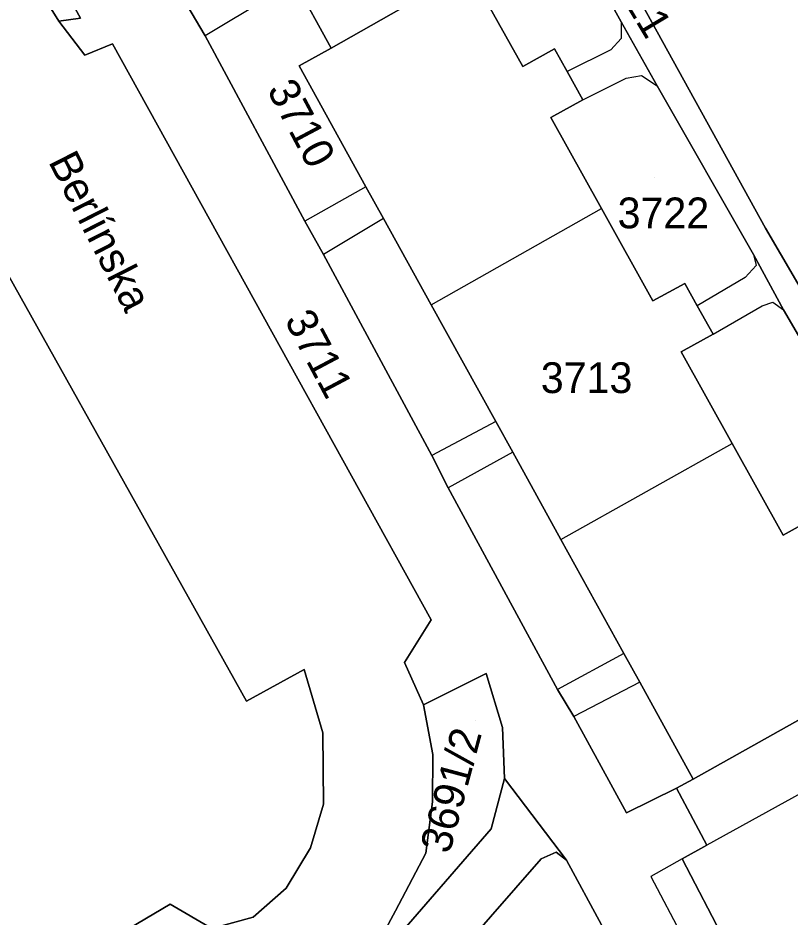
# Model space of a CAD drawing. Extents: x -262715 to -259381, y -1237238 to -1231182.
# Drawn here: x -261814.6 to -261764.4, y -1235545.6 to -1235487.1 of the extents above; entities that cross this region are included whole.
import ezdxf

# ---------------------------------------------------------------- set-up
doc = ezdxf.new("R2010")
doc.units = 0
for name, color, linetype in [('body_kn', 7, 'Continuous'), ('kladpar_druhypozemkov', 7, 'Continuous'), ('kladpar_hranice', 7, 'Continuous'), ('kladpar_parcelnecisla', 7, 'Continuous'), ('kladpar_plochy', 7, 'Continuous'), ('popisy', 7, 'Continuous'), ('zappar_hrandruhpozemk', 7, 'Continuous')]:
    doc.layers.add(name, color=color, linetype=linetype)

msp = doc.modelspace()

# ---------------------------------------------------------------- linework, layer by layer
at = {"layer": 'body_kn'}
for p, q in [((-261811.93, -1235487.32), (-261811.93, -1235487.32)), ((-261810.51, -1235487.13), (-261810.51, -1235487.13)), ((-261775.39, -1235487.37), (-261775.39, -1235487.37)), ((-261775.39, -1235487.37), (-261775.39, -1235487.37)), ((-261802.42, -1235488.27), (-261802.42, -1235488.27)), ((-261775.39, -1235488.46), (-261775.39, -1235488.46)), ((-261808.44, -1235488.8), (-261808.44, -1235488.8)), ((-261794.24, -1235489.08), (-261794.24, -1235489.08)), ((-261779.72, -1235489.13), (-261779.72, -1235489.13)), ((-261776.05, -1235489.18), (-261776.05, -1235489.18)), ((-261810.24, -1235489.54), (-261810.24, -1235489.54)), ((-261796.31, -1235490.23), (-261796.31, -1235490.23)), ((-261781.78, -1235490.28), (-261781.78, -1235490.28)), ((-261778.9, -1235490.6), (-261778.9, -1235490.6)), ((-261775.06, -1235491.04), (-261775.06, -1235491.04)), ((-261774.07, -1235490.86), (-261774.07, -1235490.86)), ((-261773.05, -1235491.54), (-261773.05, -1235491.54)), ((-261777.88, -1235492.44), (-261777.88, -1235492.44)), ((-261777.88, -1235492.44), (-261777.88, -1235492.44)), ((-261779.95, -1235493.58), (-261779.95, -1235493.58)), ((-261791.97, -1235498.09), (-261791.97, -1235498.09)), ((-261791.97, -1235498.09), (-261791.97, -1235498.09)), ((-261776.66, -1235499.51), (-261776.66, -1235499.51)), ((-261795.95, -1235500.33), (-261795.95, -1235500.33)), ((-261790.83, -1235500.15), (-261790.83, -1235500.15)), ((-261790.83, -1235500.15), (-261790.83, -1235500.15)), ((-261766.01, -1235500.78), (-261766.01, -1235500.78)), ((-261794.73, -1235502.49), (-261794.73, -1235502.49)), ((-261766.79, -1235502.5), (-261766.79, -1235502.5)), ((-261766.79, -1235502.5), (-261766.79, -1235502.5)), ((-261766.62, -1235503.2), (-261766.62, -1235503.2)), ((-261771.26, -1235504.37), (-261771.26, -1235504.37)), ((-261767.34, -1235503.99), (-261767.34, -1235503.99)), ((-261773.32, -1235505.51), (-261773.32, -1235505.51)), ((-261765.53, -1235505.6), (-261765.53, -1235505.6)), ((-261787.73, -1235505.77), (-261787.73, -1235505.77)), ((-261787.73, -1235505.77), (-261787.73, -1235505.77)), ((-261770.44, -1235505.84), (-261770.44, -1235505.84)), ((-261766.23, -1235505.83), (-261766.23, -1235505.83)), ((-261764.84, -1235506.09), (-261764.84, -1235506.09)), ((-261769.42, -1235507.68), (-261769.42, -1235507.68)), ((-261769.42, -1235507.68), (-261769.42, -1235507.68)), ((-261771.48, -1235508.82), (-261771.48, -1235508.82)), ((-261783.54, -1235513.34), (-261783.54, -1235513.34)), ((-261783.54, -1235513.34), (-261783.54, -1235513.34)), ((-261768.17, -1235514.78), (-261768.17, -1235514.78)), ((-261787.68, -1235515.55), (-261787.68, -1235515.55)), ((-261782.43, -1235515.35), (-261782.43, -1235515.35)), ((-261782.43, -1235515.35), (-261782.43, -1235515.35)), ((-261786.62, -1235517.66), (-261786.62, -1235517.66)), ((-261764.87, -1235520.74), (-261764.87, -1235520.74)), ((-261779.3, -1235521.02), (-261779.3, -1235521.02)), ((-261779.3, -1235521.02), (-261779.3, -1235521.02)), ((-261787.74, -1235526.24), (-261787.74, -1235526.24)), ((-261775.21, -1235528.42), (-261775.21, -1235528.42)), ((-261775.21, -1235528.42), (-261775.21, -1235528.42)), ((-261789.46, -1235529.01), (-261789.46, -1235529.01)), ((-261795.98, -1235529.47), (-261795.98, -1235529.47)), ((-261784.15, -1235529.72), (-261784.15, -1235529.72)), ((-261784.15, -1235529.72), (-261784.15, -1235529.72)), ((-261779.53, -1235530.77), (-261779.53, -1235530.77)), ((-261774.17, -1235530.3), (-261774.17, -1235530.3)), ((-261774.17, -1235530.3), (-261774.17, -1235530.3)), ((-261799.72, -1235531.52), (-261799.72, -1235531.52)), ((-261788.23, -1235531.77), (-261788.23, -1235531.77)), ((-261778.46, -1235532.52), (-261778.46, -1235532.52)), ((-261794.76, -1235533.58), (-261794.76, -1235533.58)), ((-261783.1, -1235533.24), (-261783.1, -1235533.24)), ((-261787.63, -1235534.99), (-261787.63, -1235534.99)), ((-261782.96, -1235536.55), (-261782.96, -1235536.55)), ((-261770.7, -1235536.59), (-261770.7, -1235536.59)), ((-261771.8, -1235537.18), (-261771.8, -1235537.18)), ((-261794.72, -1235538.23), (-261794.72, -1235538.23)), ((-261787.64, -1235538.06), (-261787.64, -1235538.06)), ((-261775.04, -1235538.78), (-261775.04, -1235538.78)), ((-261783.83, -1235539.83), (-261783.83, -1235539.83)), ((-261795.57, -1235541.05), (-261795.57, -1235541.05)), ((-261779.61, -1235541.34), (-261779.61, -1235541.34)), ((-261769.83, -1235540.88), (-261769.83, -1235540.88)), ((-261788.08, -1235541.41), (-261788.08, -1235541.41)), ((-261780.59, -1235541.77), (-261780.59, -1235541.77)), ((-261778.95, -1235541.86), (-261778.95, -1235541.86)), ((-261778.95, -1235541.86), (-261778.95, -1235541.86)), ((-261771.43, -1235541.78), (-261771.43, -1235541.78)), ((-261771.43, -1235541.78), (-261771.43, -1235541.78)), ((-261773.45, -1235542.91), (-261773.45, -1235542.91)), ((-261797.15, -1235543.68), (-261797.15, -1235543.68)), ((-261804.7, -1235544.72), (-261804.7, -1235544.72)), ((-261790.06, -1235545.16), (-261790.06, -1235545.16))]:
    msp.add_line(p, q, dxfattribs=at)
at = {"layer": 'kladpar_druhypozemkov'}
for p, q in [((-261773.23, -1235497.52), (-261773.23, -1235497.52)), ((-261794.15, -1235508.71), (-261794.15, -1235508.71)), ((-261778.06, -1235509.39), (-261778.06, -1235509.39)), ((-261784.88, -1235532.77), (-261784.88, -1235532.77))]:
    msp.add_line(p, q, dxfattribs=at)
at = {"layer": 'kladpar_hranice'}
for points in [[(-261738.88, -1235547.2), (-261741.3, -1235543.14), (-261746.14, -1235534.82), (-261766.01, -1235500.78), (-261784.25, -1235467.69), (-261779.97, -1235465.46), (-261783.5, -1235458.95), (-261787.77, -1235460.98), (-261787.21, -1235451.46), (-261786.03, -1235450.8), (-261783.26, -1235442.31), (-261774.22, -1235436.76), (-261773.09, -1235436.12)], [(-261821.96, -1235453.82), (-261812.32, -1235471.06), (-261811.28, -1235472.83), (-261803.61, -1235486.27), (-261802.42, -1235488.27), (-261795.95, -1235500.33), (-261794.73, -1235502.49), (-261787.68, -1235515.55), (-261786.62, -1235517.66), (-261779.53, -1235530.77), (-261778.46, -1235532.52), (-261775.04, -1235538.78), (-261771.8, -1235537.18), (-261769.83, -1235540.88), (-261771.43, -1235541.78), (-261768.63, -1235547.14)], [(-261797.13, -1235457.04), (-261795.14, -1235460.75), (-261793.61, -1235459.93), (-261791.96, -1235463), (-261793.48, -1235463.82), (-261790.17, -1235469.96), (-261786.86, -1235476.1), (-261785.33, -1235475.27), (-261784.67, -1235476.49), (-261783.67, -1235478.34), (-261785.21, -1235479.17), (-261783.22, -1235482.86), (-261785.29, -1235483.98), (-261794.24, -1235489.08), (-261796.59, -1235484.78), (-261797.74, -1235482.67), (-261801.29, -1235476.17), (-261804.96, -1235469.46), (-261806.07, -1235467.44), (-261808.32, -1235463.31), (-261805.54, -1235462.02), (-261797.13, -1235457.04)], [(-261825.65, -1235460.28), (-261824.46, -1235459.56), (-261823.25, -1235459.58), (-261813.82, -1235475.84), (-261815, -1235478.99), (-261810.51, -1235487.13), (-261811.93, -1235487.32), (-261817.04, -1235479.13), (-261819.47, -1235476.24), (-261822.92, -1235473.98), (-261829.68, -1235470.14), (-261825.65, -1235460.28)], [(-261774.39, -1235550.27), (-261778.95, -1235541.86), (-261782.96, -1235536.55), (-261783.1, -1235533.24), (-261784.15, -1235529.72), (-261788.23, -1235531.77), (-261789.46, -1235529.01), (-261787.74, -1235526.24), (-261808.44, -1235488.8), (-261810.24, -1235489.54), (-261811.93, -1235487.32), (-261810.51, -1235487.13), (-261815, -1235478.99), (-261813.82, -1235475.84), (-261823.25, -1235459.58)], [(-261784.25, -1235467.69), (-261766.01, -1235500.78), (-261746.14, -1235534.82), (-261754.77, -1235539.41), (-261757.6, -1235540.95), (-261758.67, -1235538.98), (-261757.48, -1235538.34), (-261759.24, -1235535.06), (-261760.88, -1235531.99), (-261756.13, -1235529.32), (-261753.58, -1235527.19), (-261753.19, -1235526.5), (-261753.35, -1235525.9), (-261756.23, -1235521.12), (-261757.81, -1235518.16), (-261764.84, -1235506.09), (-261766.79, -1235502.5), (-261773.05, -1235491.54), (-261775.39, -1235487.37), (-261780.72, -1235477.75)], [(-261780.72, -1235477.75), (-261775.39, -1235487.37), (-261773.05, -1235491.54), (-261766.79, -1235502.5), (-261764.84, -1235506.09), (-261757.81, -1235518.16)], [(-261817.04, -1235479.13), (-261811.93, -1235487.32), (-261810.24, -1235489.54), (-261808.44, -1235488.8), (-261787.74, -1235526.24), (-261789.46, -1235529.01), (-261788.23, -1235531.77), (-261787.63, -1235534.99), (-261787.64, -1235538.06), (-261788.08, -1235541.41), (-261790.06, -1235545.16), (-261794.1, -1235552.69), (-261796.04, -1235557.46), (-261794.6, -1235563.43), (-261787.63, -1235575.97), (-261767.43, -1235613.37), (-261766.29, -1235615.83), (-261766.06, -1235620.08)], [(-261761.25, -1235531.29), (-261770.7, -1235536.59), (-261774.17, -1235530.3), (-261775.21, -1235528.42), (-261779.3, -1235521.02), (-261782.43, -1235515.35), (-261783.54, -1235513.34), (-261787.73, -1235505.77), (-261790.83, -1235500.15), (-261791.97, -1235498.09), (-261796.31, -1235490.23), (-261794.24, -1235489.08), (-261785.29, -1235483.98)], [(-261762.76, -1235519.57), (-261764.87, -1235520.74), (-261768.17, -1235514.78), (-261771.48, -1235508.82), (-261769.42, -1235507.68), (-261770.44, -1235505.84), (-261771.26, -1235504.37), (-261773.32, -1235505.51), (-261776.66, -1235499.51), (-261779.95, -1235493.58), (-261777.88, -1235492.44), (-261778.9, -1235490.6), (-261779.72, -1235489.13), (-261781.78, -1235490.28), (-261785.29, -1235483.98)], [(-261785.29, -1235483.98), (-261781.78, -1235490.28), (-261779.72, -1235489.13), (-261778.9, -1235490.6), (-261777.88, -1235492.44), (-261779.95, -1235493.58), (-261776.66, -1235499.51), (-261773.32, -1235505.51), (-261771.26, -1235504.37), (-261770.44, -1235505.84), (-261769.42, -1235507.68), (-261771.48, -1235508.82), (-261768.17, -1235514.78), (-261764.87, -1235520.74), (-261762.76, -1235519.57)], [(-261796.59, -1235484.78), (-261794.24, -1235489.08), (-261796.31, -1235490.23), (-261791.97, -1235498.09), (-261790.83, -1235500.15), (-261787.73, -1235505.77), (-261783.54, -1235513.34), (-261782.43, -1235515.35), (-261779.3, -1235521.02), (-261775.21, -1235528.42), (-261774.17, -1235530.3), (-261770.7, -1235536.59), (-261771.8, -1235537.18), (-261775.04, -1235538.78), (-261778.46, -1235532.52), (-261779.53, -1235530.77), (-261786.62, -1235517.66), (-261787.68, -1235515.55), (-261794.73, -1235502.49), (-261795.95, -1235500.33), (-261802.42, -1235488.27), (-261803.61, -1235486.27)], [(-261821.26, -1235493.05), (-261799.72, -1235531.52), (-261795.98, -1235529.47), (-261794.76, -1235533.58), (-261794.72, -1235538.23), (-261795.57, -1235541.05), (-261797.15, -1235543.68), (-261799.29, -1235545.56), (-261801.99, -1235546.29), (-261804.7, -1235544.72), (-261810, -1235547.85), (-261793.14, -1235578.78), (-261774.75, -1235613.59), (-261773.95, -1235616.47), (-261773.96, -1235618.08)], [(-261773.96, -1235618.08), (-261773.95, -1235616.47), (-261774.75, -1235613.59), (-261793.14, -1235578.78), (-261810, -1235547.85), (-261804.7, -1235544.72), (-261801.99, -1235546.29), (-261799.29, -1235545.56), (-261797.15, -1235543.68), (-261795.57, -1235541.05), (-261794.72, -1235538.23), (-261794.76, -1235533.58), (-261795.98, -1235529.47), (-261799.72, -1235531.52), (-261821.26, -1235493.05)], [(-261784.15, -1235529.72), (-261783.1, -1235533.24), (-261782.96, -1235536.55), (-261783.83, -1235539.83), (-261790.49, -1235547.49), (-261794.1, -1235552.69), (-261790.06, -1235545.16), (-261788.08, -1235541.41), (-261787.64, -1235538.06), (-261787.63, -1235534.99), (-261788.23, -1235531.77), (-261784.15, -1235529.72)], [(-261761.25, -1235531.29), (-261760.88, -1235531.99), (-261759.24, -1235535.06), (-261757.48, -1235538.34), (-261758.67, -1235538.98), (-261757.6, -1235540.95), (-261754.77, -1235539.41), (-261750.13, -1235547.98), (-261766.24, -1235556.71), (-261770.67, -1235548.22), (-261768.63, -1235547.14), (-261771.43, -1235541.78), (-261769.83, -1235540.88), (-261771.8, -1235537.18), (-261770.7, -1235536.59), (-261761.25, -1235531.29)], [(-261766.06, -1235620.08), (-261766.29, -1235615.83), (-261767.43, -1235613.37), (-261787.63, -1235575.97), (-261794.6, -1235563.43), (-261796.04, -1235557.46), (-261794.1, -1235552.69), (-261790.49, -1235547.49), (-261783.83, -1235539.83), (-261782.96, -1235536.55), (-261778.95, -1235541.86)], [(-261778.95, -1235541.86), (-261779.61, -1235541.34), (-261780.59, -1235541.77), (-261792.1, -1235554.96), (-261793.58, -1235557.53), (-261792.61, -1235562.66), (-261781.79, -1235582.48), (-261780.06, -1235585.84), (-261773.44, -1235598), (-261771.67, -1235601.26), (-261764.98, -1235613.31), (-261763.32, -1235616.26), (-261760.64, -1235621.46)], [(-261792.1, -1235554.96), (-261780.59, -1235541.77), (-261779.61, -1235541.34), (-261778.95, -1235541.86)], [(-261778.95, -1235541.86), (-261774.39, -1235550.27)]]:
    msp.add_lwpolyline(points, dxfattribs=at)
at = {"layer": 'kladpar_plochy'}
for points in [[(-261738.88, -1235547.2), (-261741.3, -1235543.14), (-261746.14, -1235534.82), (-261766.01, -1235500.78), (-261784.25, -1235467.69), (-261779.97, -1235465.46), (-261783.5, -1235458.95), (-261787.77, -1235460.98), (-261787.21, -1235451.46), (-261786.03, -1235450.8), (-261783.26, -1235442.31), (-261774.22, -1235436.76), (-261773.09, -1235436.12), (-261763.9, -1235451.67), (-261769.12, -1235454.68), (-261767.41, -1235457.85), (-261762.17, -1235454.92), (-261746.46, -1235482.59), (-261741.69, -1235490.92), (-261721.21, -1235527.35), (-261724.65, -1235529.36), (-261720.95, -1235535.54), (-261717.49, -1235533.49), (-261703.82, -1235554.81)], [(-261821.96, -1235453.82), (-261812.32, -1235471.06), (-261811.28, -1235472.83), (-261803.61, -1235486.27), (-261802.42, -1235488.27), (-261795.95, -1235500.33), (-261794.73, -1235502.49), (-261787.68, -1235515.55), (-261786.62, -1235517.66), (-261779.53, -1235530.77), (-261778.46, -1235532.52), (-261775.04, -1235538.78), (-261771.8, -1235537.18), (-261769.83, -1235540.88), (-261771.43, -1235541.78), (-261768.63, -1235547.14)], [(-261774.39, -1235550.27), (-261778.95, -1235541.86), (-261782.96, -1235536.55), (-261783.1, -1235533.24), (-261784.15, -1235529.72), (-261788.23, -1235531.77), (-261789.46, -1235529.01), (-261787.74, -1235526.24), (-261808.44, -1235488.8), (-261810.24, -1235489.54), (-261811.93, -1235487.32), (-261810.51, -1235487.13), (-261815, -1235478.99), (-261813.82, -1235475.84), (-261823.25, -1235459.58)], [(-261784.25, -1235467.69), (-261766.01, -1235500.78), (-261746.14, -1235534.82), (-261754.77, -1235539.41), (-261757.6, -1235540.95), (-261758.67, -1235538.98), (-261757.48, -1235538.34), (-261759.24, -1235535.06), (-261760.88, -1235531.99), (-261756.13, -1235529.32), (-261753.58, -1235527.19), (-261753.19, -1235526.5), (-261753.35, -1235525.9), (-261756.23, -1235521.12), (-261757.81, -1235518.16), (-261764.84, -1235506.09), (-261766.79, -1235502.5), (-261773.05, -1235491.54), (-261775.39, -1235487.37), (-261780.72, -1235477.75)], [(-261780.72, -1235477.75), (-261775.39, -1235487.37), (-261773.05, -1235491.54), (-261766.79, -1235502.5), (-261764.84, -1235506.09), (-261757.81, -1235518.16)], [(-261817.04, -1235479.13), (-261811.93, -1235487.32), (-261810.24, -1235489.54), (-261808.44, -1235488.8), (-261787.74, -1235526.24), (-261789.46, -1235529.01), (-261788.23, -1235531.77), (-261787.63, -1235534.99), (-261787.64, -1235538.06), (-261788.08, -1235541.41), (-261790.06, -1235545.16), (-261794.1, -1235552.69)], [(-261761.25, -1235531.29), (-261770.7, -1235536.59), (-261774.17, -1235530.3), (-261775.21, -1235528.42), (-261779.3, -1235521.02), (-261782.43, -1235515.35), (-261783.54, -1235513.34), (-261787.73, -1235505.77), (-261790.83, -1235500.15), (-261791.97, -1235498.09), (-261796.31, -1235490.23), (-261794.24, -1235489.08), (-261785.29, -1235483.98), (-261781.78, -1235490.28), (-261779.72, -1235489.13), (-261778.9, -1235490.6), (-261777.88, -1235492.44), (-261779.95, -1235493.58), (-261776.66, -1235499.51), (-261773.32, -1235505.51), (-261771.26, -1235504.37), (-261770.44, -1235505.84), (-261769.42, -1235507.68), (-261771.48, -1235508.82), (-261768.17, -1235514.78), (-261764.87, -1235520.74), (-261762.76, -1235519.57)], [(-261762.76, -1235519.57), (-261764.87, -1235520.74), (-261768.17, -1235514.78), (-261771.48, -1235508.82), (-261769.42, -1235507.68), (-261770.44, -1235505.84), (-261771.26, -1235504.37), (-261773.32, -1235505.51), (-261776.66, -1235499.51), (-261779.95, -1235493.58), (-261777.88, -1235492.44), (-261778.9, -1235490.6), (-261779.72, -1235489.13), (-261781.78, -1235490.28), (-261785.29, -1235483.98)], [(-261796.59, -1235484.78), (-261794.24, -1235489.08), (-261796.31, -1235490.23), (-261791.97, -1235498.09), (-261790.83, -1235500.15), (-261787.73, -1235505.77), (-261783.54, -1235513.34), (-261782.43, -1235515.35), (-261779.3, -1235521.02), (-261775.21, -1235528.42), (-261774.17, -1235530.3), (-261770.7, -1235536.59), (-261771.8, -1235537.18), (-261775.04, -1235538.78), (-261778.46, -1235532.52), (-261779.53, -1235530.77), (-261786.62, -1235517.66), (-261787.68, -1235515.55), (-261794.73, -1235502.49), (-261795.95, -1235500.33), (-261802.42, -1235488.27), (-261803.61, -1235486.27)], [(-261821.26, -1235493.05), (-261799.72, -1235531.52), (-261795.98, -1235529.47), (-261794.76, -1235533.58), (-261794.72, -1235538.23), (-261795.57, -1235541.05), (-261797.15, -1235543.68), (-261799.29, -1235545.56), (-261801.99, -1235546.29), (-261804.7, -1235544.72), (-261810, -1235547.85), (-261793.14, -1235578.78), (-261774.75, -1235613.59), (-261773.95, -1235616.47), (-261773.96, -1235618.08), (-261787.78, -1235614.58), (-261777.26, -1235625.54), (-261778.4, -1235626.74), (-261787.61, -1235632), (-261801.37, -1235617.56), (-261814.77, -1235620.5), (-261813.96, -1235621.35), (-261816.87, -1235621.46)], [(-261799.29, -1235545.56), (-261797.15, -1235543.68), (-261795.57, -1235541.05), (-261794.72, -1235538.23), (-261794.76, -1235533.58), (-261795.98, -1235529.47), (-261799.72, -1235531.52), (-261821.26, -1235493.05)], [(-261792.1, -1235554.96), (-261780.59, -1235541.77), (-261779.61, -1235541.34), (-261778.95, -1235541.86), (-261774.39, -1235550.27)], [(-261810, -1235547.85), (-261804.7, -1235544.72), (-261801.99, -1235546.29)]]:
    msp.add_lwpolyline(points, dxfattribs=at)
for points in [[(-261797.13, -1235457.04), (-261795.14, -1235460.75), (-261793.61, -1235459.93), (-261791.96, -1235463), (-261793.48, -1235463.82), (-261790.17, -1235469.96), (-261786.86, -1235476.1), (-261785.33, -1235475.27), (-261784.67, -1235476.49), (-261783.67, -1235478.34), (-261785.21, -1235479.17), (-261783.22, -1235482.86), (-261785.29, -1235483.98), (-261794.24, -1235489.08), (-261796.59, -1235484.78), (-261797.74, -1235482.67), (-261801.29, -1235476.17), (-261804.96, -1235469.46), (-261806.07, -1235467.44), (-261808.32, -1235463.31), (-261805.54, -1235462.02)], [(-261825.65, -1235460.28), (-261824.46, -1235459.56), (-261823.25, -1235459.58), (-261813.82, -1235475.84), (-261815, -1235478.99), (-261810.51, -1235487.13), (-261811.93, -1235487.32), (-261817.04, -1235479.13), (-261819.47, -1235476.24), (-261822.92, -1235473.98), (-261829.68, -1235470.14)], [(-261784.15, -1235529.72), (-261783.1, -1235533.24), (-261782.96, -1235536.55), (-261783.83, -1235539.83), (-261790.49, -1235547.49), (-261794.1, -1235552.69), (-261790.06, -1235545.16), (-261788.08, -1235541.41), (-261787.64, -1235538.06), (-261787.63, -1235534.99), (-261788.23, -1235531.77)], [(-261761.25, -1235531.29), (-261760.88, -1235531.99), (-261759.24, -1235535.06), (-261757.48, -1235538.34), (-261758.67, -1235538.98), (-261757.6, -1235540.95), (-261754.77, -1235539.41), (-261750.13, -1235547.98), (-261766.24, -1235556.71), (-261770.67, -1235548.22), (-261768.63, -1235547.14), (-261771.43, -1235541.78), (-261769.83, -1235540.88), (-261771.8, -1235537.18), (-261770.7, -1235536.59)], [(-261778.95, -1235541.86), (-261779.61, -1235541.34), (-261780.59, -1235541.77), (-261792.1, -1235554.96), (-261793.58, -1235557.53), (-261792.61, -1235562.66), (-261781.79, -1235582.48), (-261780.06, -1235585.84), (-261773.44, -1235598), (-261771.67, -1235601.26), (-261764.98, -1235613.31), (-261763.32, -1235616.26), (-261760.64, -1235621.46), (-261766.06, -1235620.08), (-261766.29, -1235615.83), (-261767.43, -1235613.37), (-261787.63, -1235575.97), (-261794.6, -1235563.43), (-261796.04, -1235557.46), (-261794.1, -1235552.69), (-261790.49, -1235547.49), (-261783.83, -1235539.83), (-261782.96, -1235536.55)]]:
    msp.add_lwpolyline(points, close=True, dxfattribs=at)
at = {"layer": 'zappar_hrandruhpozemk'}
for p, q in [((-261796.59, -1235484.78), (-261802.42, -1235488.27)), ((-261776.05, -1235489.18), (-261778.9, -1235490.6)), ((-261777.88, -1235492.44), (-261775.06, -1235491.04)), ((-261791.97, -1235498.09), (-261795.95, -1235500.33)), ((-261787.73, -1235505.77), (-261776.66, -1235499.51)), ((-261790.83, -1235500.15), (-261794.73, -1235502.49)), ((-261767.34, -1235503.99), (-261770.44, -1235505.84)), ((-261769.42, -1235507.68), (-261766.23, -1235505.83)), ((-261783.54, -1235513.34), (-261787.68, -1235515.55)), ((-261779.3, -1235521.02), (-261768.17, -1235514.78)), ((-261782.43, -1235515.35), (-261786.62, -1235517.66)), ((-261775.21, -1235528.42), (-261779.53, -1235530.77)), ((-261774.17, -1235530.3), (-261778.46, -1235532.52)), ((-261759.24, -1235535.06), (-261769.83, -1235540.88)), ((-261771.43, -1235541.78), (-261773.45, -1235542.91)), ((-261773.45, -1235542.91), (-261770.67, -1235548.22))]:
    msp.add_line(p, q, dxfattribs=at)
for points in [[(-261775.39, -1235487.37), (-261775.39, -1235488.46), (-261776.05, -1235489.18)], [(-261775.06, -1235491.04), (-261774.07, -1235490.86), (-261773.05, -1235491.54)], [(-261766.79, -1235502.5), (-261766.62, -1235503.2), (-261767.34, -1235503.99)], [(-261766.23, -1235505.83), (-261765.53, -1235505.6), (-261764.84, -1235506.09)]]:
    msp.add_lwpolyline(points, dxfattribs=at)

# ---------------------------------------------------------------- texts
at = {"layer": 'kladpar_parcelnecisla'}
for s, rotation, p in [('3721', 301, (-261776.781, -1235483.499)), ('3710', 298, (-261798.431, -1235491.789)), ('3711', 298, (-261797.294, -1235506.758)), ('3691/2', 75, (-261786.542, -1235541.511))]:
    msp.add_text(s, height=2, rotation=rotation, dxfattribs=at).set_placement(p)
for s, p in [('3722', (-261775.618, -1235500.79)), ('3713', (-261780.608, -1235511.5))]:
    msp.add_text(s, height=2, dxfattribs=at).set_placement(p)
at = {"layer": 'popisy'}
msp.add_text('Berlínska', height=2, rotation=297, dxfattribs=at).set_placement((-261812.63, -1235496.448))

doc.saveas('drawing.dxf')
